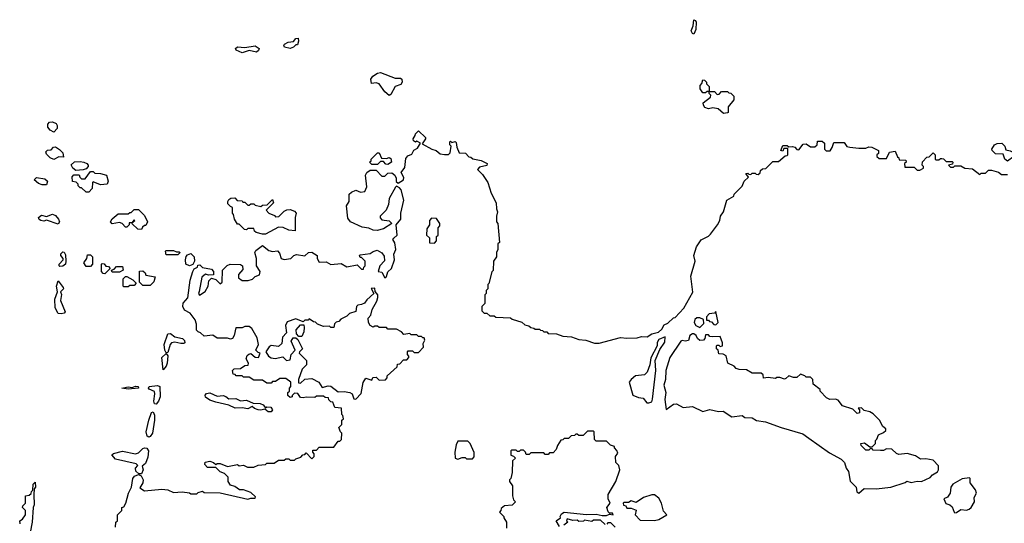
# Model space of a CAD drawing. Extents: x 2386423 to 2568864, y 578392 to 761999.
# Tile 366 of 454: x 2511420 to 2518174, y 690858 to 694312. Entities that reach past the tile are written whole.
import ezdxf

# ---------------------------------------------------------------- set-up
doc = ezdxf.new("R2010")
doc.units = 0

msp = doc.modelspace()

# ---------------------------------------------------------------- linework, layer by layer
at = {"layer": '0CON05XD'}
for points in [[(2516045, 694213.3), (2516035, 694217.5), (2516026.7, 694235), (2516039.3, 694270.7), (2516045, 694312.5), (2516055, 694307.5), (2516060, 694295), (2516056.7, 694245), (2516045, 694213.3)], [(2513275, 694113.8), (2513237.5, 694125), (2513232.5, 694135), (2513237.5, 694145), (2513261.2, 694158.8), (2513297, 694163), (2513315, 694182.5), (2513330, 694185), (2513332.5, 694165), (2513325, 694140), (2513315, 694140), (2513297, 694123), (2513275, 694113.8)], [(2512945, 694084), (2512905, 694102.5), (2512900, 694115), (2512913, 694127), (2512965, 694122.5), (2513035, 694133.3), (2513062.5, 694115), (2513058.3, 694101.7), (2513045, 694090), (2512995, 694101.2), (2512945, 694084)], [(2513955, 693792.5), (2513925, 693817.5), (2513885, 693872.5), (2513865, 693880), (2513834.1, 693874.1), (2513828, 693905), (2513841.2, 693925), (2513875, 693945.6), (2513895, 693950.6), (2513995, 693912), (2514032, 693912), (2514041.2, 693905), (2514042.5, 693885), (2514035, 693868.8), (2513995, 693853.3), (2513965, 693800), (2513955, 693792.5)], [(2516125, 693810), (2516105, 693810), (2516088.3, 693838.3), (2516088.3, 693861.7), (2516100, 693875), (2516105, 693900), (2516118.3, 693898.3), (2516130, 693885), (2516131.7, 693871.7), (2516150, 693855), (2516150, 693820), (2516135, 693820), (2516125, 693810)], [(2516248.3, 693668.3), (2516211.7, 693701.7), (2516175, 693707.5), (2516145, 693702), (2516120.5, 693710.5), (2516110, 693725), (2516108.3, 693741.7), (2516158.3, 693781.7), (2516160, 693795), (2516150, 693805), (2516150, 693820), (2516185, 693820), (2516205, 693800), (2516218.3, 693801.7), (2516235, 693820), (2516275, 693820), (2516285, 693810), (2516298.3, 693808.3), (2516318.3, 693788.3), (2516318.3, 693761.7), (2516280, 693715), (2516280, 693675), (2516275, 693672.5), (2516248.3, 693668.3)], [(2511655, 693540), (2511630, 693555), (2511612.5, 693575), (2511612.5, 693595), (2511625, 693610), (2511645, 693612.5), (2511669.3, 693599.3), (2511677, 693587), (2511677.5, 693565), (2511655, 693540)], [(2513986.7, 692813.3), (2514008.8, 692835), (2514003.3, 692905), (2514034, 692945), (2514034, 692985), (2514055.7, 693075), (2514035.8, 693145), (2514025, 693160), (2514005, 693170), (2513997, 693163), (2513953.3, 693085), (2513950, 693045), (2513933.6, 693006.4), (2513892.5, 692965), (2513893.3, 692953.3), (2513905, 692940), (2513955, 692932.5), (2513972.5, 692915), (2513915, 692877.5), (2513873, 692867), (2513845, 692867.5), (2513815, 692882.5), (2513768.3, 692888.3), (2513690, 692925), (2513670.7, 692950.7), (2513662.5, 693035), (2513680, 693065), (2513680, 693115), (2513695, 693130), (2513725, 693142.5), (2513758.3, 693128.3), (2513787, 693133), (2513800, 693165), (2513793, 693247), (2513800, 693265), (2513825, 693280), (2513865, 693280), (2513905, 693240), (2513925, 693240), (2513945, 693260), (2513971.7, 693261.7), (2513992.5, 693245), (2514002.5, 693225), (2514002.5, 693202.5), (2514015, 693190), (2514053.3, 693215), (2514055, 693230), (2514036.7, 693265), (2514062.4, 693297.6), (2514069.7, 693360.3), (2514082.1, 693377.9), (2514109.2, 693390.8), (2514122.9, 693417.1), (2514149.3, 693430.7), (2514170, 693465), (2514145, 693480), (2514135, 693472.5), (2514121.7, 693481.7), (2514120, 693495), (2514133, 693517), (2514135, 693530), (2514155, 693550), (2514202.5, 693505), (2514202.5, 693495), (2514181.7, 693461.7), (2514247.5, 693425), (2514277.5, 693415), (2514305, 693393.3), (2514335, 693386.7), (2514361.7, 693388.3), (2514371.7, 693398.3), (2514380, 693445), (2514370, 693455), (2514370, 693475), (2514375, 693480), (2514385, 693470), (2514407, 693477), (2514415, 693470), (2514418.3, 693438.3), (2514435, 693400), (2514477, 693397), (2514501.7, 693371.7), (2514515, 693370), (2514528.3, 693358.3), (2514585, 693346.7), (2514627.5, 693325), (2514625, 693312.5), (2514575, 693300), (2514560, 693285), (2514595, 693250), (2514630, 693195), (2514653, 693123), (2514687.5, 693055), (2514690, 693015), (2514697.5, 692995), (2514690, 692965), (2514690, 692925), (2514700, 692915), (2514710, 692785), (2514700, 692775), (2514700, 692735), (2514690, 692715), (2514690, 692685), (2514670, 692655), (2514667, 692593), (2514658.3, 692581.7), (2514637, 692503), (2514630, 692495), (2514630, 692465), (2514620, 692455), (2514620, 692435), (2514610, 692425), (2514610, 692365), (2514590, 692345), (2514590, 692315), (2514605, 692300), (2514625, 692300), (2514645, 692280), (2514675, 692280), (2514685, 692272.5), (2514787, 692267), (2514798.3, 692258.3), (2514865, 692237.5), (2514885, 692220), (2514911.7, 692211.7), (2514925, 692200), (2514947, 692197), (2514955, 692190), (2514985, 692190), (2514991.7, 692181.7), (2515005, 692180), (2515015, 692170), (2515035, 692170), (2515045, 692160), (2515103, 692157), (2515145, 692142.5), (2515205, 692137.5), (2515255, 692117.5), (2515303, 692113), (2515363.6, 692093.6), (2515395, 692092.5), (2515541.7, 692131.7), (2515585, 692127.5), (2515655, 692130), (2515685, 692140), (2515725, 692137.5), (2515755, 692157.5), (2515801.7, 692168.3), (2515825, 692190), (2515840.7, 692219.3), (2515865, 692230), (2515903.6, 692266.4), (2515915, 692270), (2515976.4, 692333.6), (2516036.4, 692443.6), (2516023.6, 692553.6), (2516052.5, 692655), (2516043.3, 692695), (2516062.5, 692755), (2516095, 692802.5), (2516145, 692827.5), (2516159.3, 692840.7), (2516207.5, 692905), (2516222.5, 692935), (2516227.5, 692965), (2516246.7, 692995), (2516270, 693075), (2516318.3, 693101.7), (2516320, 693115), (2516375, 693170), (2516390, 693205), (2516418.3, 693231.7), (2516401.7, 693258.3), (2516415, 693260), (2516421.7, 693251.7), (2516435, 693250), (2516445, 693260), (2516465, 693260), (2516471.7, 693251.7), (2516485, 693250), (2516498.3, 693261.7), (2516501.7, 693278.3), (2516515, 693290), (2516538.3, 693291.7), (2516585, 693340), (2516625, 693340), (2516671.7, 693378.3), (2516685, 693380), (2516690, 693385), (2516688.3, 693428.3), (2516661.7, 693428.3), (2516655, 693410), (2516640, 693415), (2516655, 693450), (2516685, 693450), (2516695, 693440), (2516721.7, 693441.7), (2516737, 693437), (2516751.7, 693421.7), (2516765, 693420), (2516795, 693457.5), (2516815, 693460), (2516845, 693440), (2516875, 693440), (2516890, 693455), (2516891.7, 693478.3), (2516925, 693480), (2516940, 693465), (2516940, 693425), (2516951.7, 693411.7), (2516978.3, 693411.7), (2516992.5, 693435), (2517005, 693470), (2517075, 693470), (2517093.6, 693443.6), (2517115, 693437.5), (2517175, 693430), (2517225, 693430), (2517245, 693440), (2517265, 693437.5), (2517310, 693415), (2517310, 693395), (2517300, 693385), (2517300, 693375), (2517315, 693360), (2517365, 693360), (2517387, 693403), (2517425, 693410), (2517441.7, 693371.7), (2517450, 693365), (2517451.7, 693351.7), (2517498.3, 693348.3), (2517500, 693335), (2517490, 693325), (2517491.7, 693301.7), (2517555, 693300), (2517575, 693280), (2517595, 693280), (2517620, 693295), (2517620, 693305), (2517610, 693315), (2517611.7, 693338.3), (2517641.7, 693368.3), (2517658.3, 693371.7), (2517685, 693400), (2517700, 693385), (2517700, 693355), (2517705, 693350), (2517725, 693350), (2517735, 693360), (2517745, 693360), (2517757, 693357), (2517775, 693340), (2517815, 693340), (2517820, 693335), (2517818.3, 693321.7), (2517790, 693315), (2517805, 693300), (2517825, 693300), (2517835, 693310), (2517875, 693310), (2517903, 693293), (2517955, 693290), (2518005, 693250), (2518015, 693260), (2518045, 693260), (2518065, 693280), (2518085, 693280), (2518135, 693267.5), (2518155, 693250), (2518195, 693250)], [(2511655, 693352.5), (2511630, 693365), (2511605, 693390), (2511600, 693405), (2511611.7, 693418.3), (2511635, 693420), (2511651.7, 693438.3), (2511665, 693440), (2511693, 693423), (2511715, 693400), (2511720, 693370), (2511688.3, 693371.7), (2511655, 693352.5)], [(2518195, 693342.5), (2518176.4, 693356.4), (2518165, 693390), (2518113, 693393), (2518090, 693415), (2518087.5, 693425), (2518106, 693454), (2518125.8, 693464.2), (2518155.9, 693465.9), (2518177.5, 693445), (2518185, 693420), (2518215, 693412.5), (2518238.3, 693398.3), (2518240, 693375), (2518195, 693342.5)], [(2511805, 693277.5), (2511783.6, 693293.6), (2511773, 693317), (2511795, 693337.5), (2511835, 693340), (2511860, 693335), (2511880, 693325), (2511890, 693315), (2511890, 693305), (2511875, 693290), (2511855, 693282.5), (2511805, 693277.5)], [(2513945, 693320), (2513931.7, 693321.7), (2513915, 693340), (2513895, 693340), (2513875, 693320), (2513835, 693320), (2513820, 693335), (2513830, 693345), (2513830, 693355), (2513875, 693400), (2513885, 693400), (2513901.7, 693361.7), (2513935, 693360), (2513955, 693367.5), (2513965, 693360), (2513970, 693335), (2513945, 693320)], [(2511605, 693180), (2511575, 693180), (2511548.3, 693188.3), (2511520, 693215), (2511535, 693230), (2511591.7, 693221.7), (2511610, 693205), (2511605, 693180)], [(2511895, 693130), (2511875, 693130), (2511845, 693160), (2511835, 693160), (2511821.7, 693171.7), (2511820, 693185), (2511808.3, 693198.3), (2511781.7, 693201.7), (2511780, 693235), (2511791.7, 693248.3), (2511828.3, 693248.3), (2511831.7, 693231.7), (2511845, 693220), (2511868.3, 693221.7), (2511905, 693270), (2511925, 693270), (2511935, 693260), (2511975, 693257.5), (2512016.4, 693246.4), (2512027.5, 693205), (2512020, 693185), (2511975, 693180), (2511925, 693200), (2511920, 693195), (2511917.5, 693155), (2511895, 693130)], [(2513105, 692840), (2513085, 692840), (2513043, 692853), (2513031.7, 692861.7), (2513025, 692880), (2512985, 692880), (2512975, 692870), (2512963, 692873), (2512925, 692910), (2512915, 692910), (2512893, 692943), (2512887, 692977), (2512880, 692985), (2512880, 693025), (2512865, 693030), (2512848.3, 693048.3), (2512847.5, 693065), (2512855, 693080), (2512868.3, 693088.3), (2512895, 693090), (2512911.7, 693071.7), (2512945, 693070), (2512951.7, 693061.7), (2512965, 693060), (2512985, 693040), (2512995, 693040), (2513005, 693050), (2513025, 693050), (2513035, 693040), (2513075, 693030), (2513085, 693040), (2513118.3, 693041.7), (2513155, 693080), (2513160, 693055), (2513110, 693005), (2513130, 692985), (2513168.3, 692968.3), (2513175, 692960), (2513198.3, 692961.7), (2513235, 693000), (2513253, 693007), (2513275, 693010), (2513305, 693000), (2513317.5, 692985), (2513310, 692955), (2513310, 692865), (2513265, 692867.5), (2513227, 692887), (2513195, 692890), (2513105, 692840)], [(2512255, 692872.5), (2512230, 692875), (2512191.7, 692911.7), (2512190, 692920), (2512210, 692935), (2512205, 692940), (2512190, 692920), (2512171.7, 692918.3), (2512170, 692905), (2512155, 692890), (2512145, 692890), (2512123.8, 692913.8), (2512105, 692921.2), (2512055, 692912.5), (2512043.6, 692926.4), (2512053.6, 692946.4), (2512095, 692980), (2512165, 692980), (2512175, 692990), (2512185, 692990), (2512205, 693010), (2512235, 693010), (2512275, 692970), (2512297.5, 692925), (2512285, 692900), (2512275, 692900), (2512261.7, 692888.3), (2512255, 692872.5)], [(2511685, 692910), (2511605, 692937.5), (2511585, 692931.2), (2511565, 692933.8), (2511552.7, 692942.7), (2511550, 692955), (2511568.8, 692971.2), (2511605, 692962.5), (2511645, 692977.5), (2511665, 692970), (2511686.7, 692945), (2511692.5, 692925), (2511685, 692910)], [(2514265, 692780), (2514280, 692795), (2514280, 692825), (2514290, 692835), (2514290, 692885), (2514301.7, 692898.3), (2514302.5, 692915), (2514278.3, 692948.3), (2514245, 692950), (2514230, 692935), (2514230, 692905), (2514213, 692877), (2514210, 692835), (2514230, 692815), (2514231.7, 692781.7), (2514265, 692780)], [(2512078.3, 690831.7), (2512080, 690865), (2512090, 690875), (2512090, 690915), (2512120, 690945), (2512120, 690965), (2512135, 690970), (2512147.5, 690995), (2512166.2, 691065), (2512185.8, 691105), (2512196, 691165), (2512208.3, 691181.7), (2512235, 691192.5), (2512254, 691184), (2512266.2, 691155), (2512263.8, 691135), (2512245, 691100), (2512275, 691080), (2512395, 691092.5), (2512437, 691087), (2512475, 691070), (2512535, 691072.5), (2512585, 691067.5), (2512595, 691060), (2512635, 691060), (2512645, 691070), (2512675, 691077.5), (2512685, 691070), (2512795, 691067.5), (2512985, 691022.5), (2513005, 691030), (2513035, 691030), (2513038.3, 691038.3), (2513005, 691070), (2512955, 691087.5), (2512928.3, 691088.3), (2512895, 691110), (2512865, 691120), (2512850, 691145), (2512850, 691175), (2512825, 691200), (2512795, 691210), (2512765, 691240), (2512709.3, 691239.3), (2512690, 691260), (2512692, 691278), (2512725, 691283.8), (2512750, 691275), (2512765, 691260), (2512775, 691267.5), (2512795, 691266.7), (2512845, 691247.5), (2512915, 691260), (2512925, 691252.5), (2512955, 691257.5), (2512983.6, 691243.6), (2513025, 691242.5), (2513055, 691257.5), (2513105, 691260), (2513115, 691270), (2513165, 691270), (2513195, 691290), (2513235, 691290), (2513245, 691300), (2513265, 691300), (2513275, 691290), (2513305, 691290), (2513315, 691300), (2513348.3, 691311.7), (2513361.7, 691328.3), (2513375, 691330), (2513385, 691340), (2513425, 691300), (2513440, 691315), (2513440, 691335), (2513430, 691345), (2513431.7, 691358.3), (2513455, 691360), (2513475, 691380), (2513575, 691380), (2513605, 691420), (2513615, 691420), (2513628.3, 691431.7), (2513630, 691475), (2513620, 691485), (2513610, 691515), (2513630, 691535), (2513630, 691565), (2513640, 691575), (2513637, 691597), (2513630, 691605), (2513628.3, 691648.3), (2513581.7, 691651.7), (2513568.3, 691688.3), (2513555, 691690), (2513540, 691705), (2513538.3, 691718.3), (2513515, 691720), (2513505, 691730), (2513455, 691730), (2513445, 691720), (2513385, 691722.5), (2513365, 691717.5), (2513345, 691720), (2513328.3, 691748.3), (2513305, 691750), (2513290, 691735), (2513290, 691725), (2513275, 691720), (2513260, 691735), (2513260, 691755), (2513270, 691765), (2513270, 691785), (2513280, 691795), (2513280, 691825), (2513245, 691850), (2513205, 691850), (2513175, 691830), (2513155, 691830), (2513145, 691820), (2513115, 691820), (2513085, 691840), (2513025, 691840), (2512995, 691860), (2512955, 691860), (2512945, 691870), (2512905, 691870), (2512898.3, 691878.3), (2512885, 691880), (2512880, 691905), (2512891.7, 691918.3), (2512935, 691920), (2512965, 691940), (2512988.3, 691941.7), (2512990, 691955), (2512972.5, 691985), (2512980.8, 692009.2), (2512991.7, 692018.3), (2513005, 692022.5), (2513035, 691997.5), (2513057.5, 691995), (2513070, 692025), (2513055, 692030), (2513040, 692045), (2513057.5, 692085), (2513048.8, 692128.8), (2513012.5, 692195), (2512995, 692207.5), (2512965, 692207.5), (2512945, 692197.5), (2512901.7, 692198.3), (2512890, 692145), (2512880, 692125), (2512865, 692120), (2512845, 692127.5), (2512775, 692127.5), (2512745, 692147.5), (2512685, 692142.5), (2512660, 692165), (2512645, 692170), (2512633, 692183), (2512633, 692223), (2512623.6, 692253.6), (2512589.3, 692299.3), (2512550.5, 692320.5), (2512538.8, 692345), (2512542.3, 692367.7), (2512572.5, 692405), (2512590, 692525), (2512606.7, 692585), (2512617, 692603), (2512640, 692615), (2512641.7, 692628.3), (2512655, 692630), (2512673, 692613), (2512735, 692600), (2512750, 692585), (2512748.3, 692561.7), (2512715, 692560), (2512695, 692567.5), (2512670, 692545), (2512651.4, 692448.6), (2512646.7, 692435), (2512653.3, 692423.3), (2512691.7, 692448.3), (2512712.5, 692485), (2512718.3, 692521.7), (2512735, 692540), (2512765, 692530), (2512795, 692500), (2512808.3, 692511.7), (2512810, 692595), (2512843.6, 692626.4), (2512863.6, 692636.4), (2512935, 692632.5), (2512947.5, 692625), (2512951.7, 692598.3), (2512920, 692565), (2512921.7, 692541.7), (2512945, 692522.5), (2512987, 692523), (2513017, 692533), (2513035, 692550), (2513065, 692562.5), (2513070, 692585), (2513043.3, 692625), (2513043.9, 692673.9), (2513032.5, 692715), (2513040.7, 692729.3), (2513085, 692762.5), (2513128.3, 692728.3), (2513155, 692722.5), (2513187.5, 692727.5), (2513201.7, 692711.7), (2513212.5, 692675), (2513235, 692666.7), (2513280, 692675), (2513300, 692695), (2513318.3, 692701.7), (2513375, 692692.5), (2513400, 692715), (2513425, 692717.5), (2513460, 692695), (2513460, 692675), (2513475, 692650), (2513521.7, 692651.7), (2513555, 692632.5), (2513625, 692640), (2513665, 692617.5), (2513735, 692630), (2513765, 692600), (2513778.3, 692601.7), (2513780, 692615), (2513790, 692625), (2513790, 692655), (2513765, 692680), (2513755, 692680), (2513750, 692695), (2513755, 692700), (2513825, 692707.5), (2513845, 692722.5), (2513871.7, 692731.7), (2513903, 692713), (2513919.3, 692689.3), (2513921.7, 692658.3), (2513890, 692625), (2513880, 692585), (2513905, 692580), (2513925, 692542.5), (2513935, 692550), (2513946.2, 692583.8), (2513971.2, 692605), (2513990.8, 692665), (2513985.8, 692705), (2514000, 692735), (2513992.3, 692782.3), (2513980, 692805), (2513986.7, 692813.3)], [(2511695, 692620), (2511690, 692625), (2511690, 692635), (2511717.5, 692665), (2511717.5, 692675), (2511702.5, 692695), (2511703.3, 692706.7), (2511715, 692720), (2511725, 692717.5), (2511735, 692700), (2511736.2, 692655), (2511733.3, 692635), (2511715, 692622.5), (2511695, 692620)], [(2511905, 692620), (2511875, 692620), (2511860, 692645), (2511880, 692675), (2511885, 692700), (2511905, 692700), (2511920, 692685), (2511920, 692635), (2511905, 692620)], [(2512505, 692700), (2512425, 692700), (2512420, 692725), (2512425, 692730), (2512475, 692730), (2512495, 692720), (2512515, 692720), (2512520, 692715), (2512505, 692700)], [(2512585, 692623.3), (2512560, 692635), (2512557.5, 692665), (2512562.5, 692687.5), (2512571.7, 692698.3), (2512595, 692707.5), (2512617.5, 692685), (2512620, 692655), (2512606.7, 692633.3), (2512585, 692623.3)], [(2512005, 692570), (2511991.7, 692571.7), (2511980, 692585), (2511980, 692635), (2511985, 692640), (2511998.3, 692638.3), (2512011.7, 692621.7), (2512028.3, 692618.3), (2512040, 692605), (2512005, 692570)], [(2512105, 692580), (2512055, 692580), (2512050, 692595), (2512068.3, 692601.7), (2512085, 692620), (2512125, 692620), (2512130, 692595), (2512105, 692580)], [(2512165, 692480), (2512135, 692480), (2512130, 692485), (2512130, 692535), (2512145, 692550), (2512155, 692550), (2512197, 692527), (2512220, 692505), (2512205, 692490), (2512175, 692490), (2512165, 692480)], [(2512315, 692490), (2512265, 692490), (2512241.7, 692511.7), (2512241.7, 692588.3), (2512265, 692590), (2512280, 692575), (2512285, 692560), (2512348.3, 692548.3), (2512340, 692515), (2512315, 692490)], [(2511705, 692294), (2511685, 692297.5), (2511662.5, 692335), (2511660, 692395), (2511680, 692445), (2511673.3, 692485), (2511685, 692520), (2511718.8, 692475), (2511720, 692465), (2511700, 692445), (2511706.1, 692426.1), (2511698.8, 692385), (2511731.7, 692308.3), (2511725, 692300), (2511705, 692294)], [(2513725, 691710), (2513761.7, 691748.3), (2513775.5, 691824.5), (2513795, 691853.3), (2513835, 691840), (2513841.7, 691858.3), (2513865, 691860), (2513885, 691840), (2513928.3, 691841.7), (2513940, 691855), (2513941.7, 691868.3), (2514008.3, 691931.7), (2514011.7, 691948.3), (2514028.3, 691951.7), (2514051.7, 691978.3), (2514075, 691980), (2514090, 691995), (2514090, 692005), (2514080, 692015), (2514080, 692035), (2514085, 692040), (2514115, 692040), (2514125, 692030), (2514155, 692030), (2514190, 692065), (2514188.3, 692091.7), (2514200, 692115), (2514195, 692130), (2514185, 692130), (2514175, 692140), (2514155, 692140), (2514145, 692150), (2514105, 692150), (2514095, 692160), (2514055, 692152.5), (2514040, 692170), (2514005, 692190), (2513945, 692190), (2513935, 692200), (2513885, 692200), (2513875, 692210), (2513855, 692210), (2513845, 692202.5), (2513825, 692213.8), (2513812.5, 692235), (2513810, 692265), (2513827.5, 692285), (2513836.7, 692325), (2513869.5, 692380.5), (2513877, 692407), (2513877.5, 692425), (2513858.3, 692448.3), (2513855, 692470), (2513831.7, 692468.3), (2513850, 692435), (2513800.5, 692389.5), (2513785, 692367.5), (2513765, 692357.5), (2513740, 692355), (2513730, 692345), (2513725, 692310), (2513683, 692297), (2513665, 692277.5), (2513623, 692257), (2513608.3, 692241.7), (2513591.7, 692238.3), (2513580, 692225), (2513575, 692200), (2513555, 692200), (2513545, 692210), (2513505, 692207.5), (2513463, 692223), (2513448.3, 692238.3), (2513435, 692240), (2513405, 692260), (2513398.3, 692251.7), (2513375, 692250), (2513365, 692240), (2513315, 692260), (2513255, 692240), (2513244.2, 692215), (2513250, 692165), (2513222.5, 692135), (2513218.3, 692091.7), (2513195, 692070), (2513145, 692077.5), (2513130.7, 692069.3), (2513107.5, 692035), (2513127.5, 692005), (2513145, 691992.5), (2513172.5, 691987.5), (2513225, 692000), (2513250, 691975), (2513275, 691980), (2513282.5, 692015), (2513310, 692045), (2513283, 692107), (2513295, 692130), (2513315, 692130), (2513328.3, 692118.3), (2513360, 692055), (2513340, 692035), (2513337.5, 692025), (2513386.2, 691975), (2513386.7, 691945), (2513356.7, 691915), (2513332.5, 691845), (2513331.7, 691821.7), (2513345, 691820), (2513375, 691847.5), (2513425, 691850), (2513471.2, 691825), (2513495, 691790), (2513535, 691800), (2513555, 691797.5), (2513605, 691759.2), (2513645, 691762.5), (2513685, 691754.2), (2513700, 691745), (2513711.7, 691711.7), (2513725, 691710)], [(2516085, 692200), (2516111.7, 692228.3), (2516110, 692255), (2516086.4, 692266.4), (2516065, 692266), (2516052, 692255), (2516046.7, 692235), (2516057.5, 692215), (2516085, 692200)], [(2516195, 692220), (2516210, 692235), (2516195, 692310), (2516185, 692300), (2516150, 692295), (2516130, 692275), (2516131.7, 692251.7), (2516145, 692250), (2516151.7, 692241.7), (2516165, 692240), (2516181.7, 692221.7), (2516195, 692220)], [(2513355, 692140), (2513335, 692140), (2513318.3, 692158.3), (2513317.5, 692185), (2513345, 692220), (2513368.3, 692218.3), (2513371.7, 692201.7), (2513369.3, 692170.7), (2513355, 692140)], [(2512425, 692027.5), (2512416, 692045), (2512410, 692085), (2512435, 692157.5), (2512455, 692159.4), (2512485, 692137.5), (2512536.2, 692126.2), (2512550.7, 692110.7), (2512552.5, 692095), (2512545, 692091.2), (2512525, 692090), (2512485, 692100.8), (2512462, 692095), (2512451.9, 692085), (2512435, 692030), (2512425, 692027.5)], [(2515735, 691683.3), (2515755, 691692), (2515761.3, 691708.7), (2515783.1, 691905), (2515780, 691975), (2515810, 692050), (2515845, 692100), (2515847.5, 692137.5), (2515805, 692117.5), (2515793, 692097), (2515792.5, 692075), (2515748.3, 691991.7), (2515742, 691945), (2515725, 691893.8), (2515705, 691876), (2515645, 691868.8), (2515613.3, 691845), (2515601.2, 691825), (2515626.2, 691736.2), (2515665, 691720), (2515697, 691717), (2515722.5, 691685), (2515735, 691683.3)], [(2517175, 691063.3), (2517213.6, 691096.4), (2517295, 691093.3), (2517395, 691106.2), (2517493.3, 691136.7), (2517505, 691147.5), (2517535, 691137.5), (2517575, 691146.2), (2517605, 691143.3), (2517665, 691172.5), (2517680.7, 691189.3), (2517715, 691210), (2517722.5, 691225), (2517721.7, 691251.7), (2517685, 691290), (2517635, 691300), (2517598.3, 691298.3), (2517565, 691320), (2517506.4, 691336.4), (2517450.7, 691330.7), (2517435, 691337.5), (2517403, 691367), (2517365, 691367.5), (2517345, 691357.5), (2517325, 691357.5), (2517275, 691360), (2517268.3, 691368.3), (2517255, 691370), (2517245, 691360), (2517225, 691360), (2517191.7, 691391.7), (2517190, 691405), (2517215, 691410), (2517251.7, 691381.7), (2517268.3, 691381.7), (2517290, 691405), (2517290, 691425), (2517300, 691435), (2517310, 691465), (2517345, 691480), (2517360, 691495), (2517360, 691505), (2517341.2, 691521.2), (2517317.5, 691565), (2517275, 691607.5), (2517251.7, 691621.7), (2517211.7, 691631.7), (2517195, 691650), (2517171.7, 691648.3), (2517180, 691635), (2517180, 691615), (2517165, 691610), (2517135, 691640), (2517065, 691662.5), (2517035, 691702.5), (2517015, 691710), (2516977, 691707), (2516955, 691717.5), (2516910, 691765), (2516910, 691775), (2516861.7, 691811.7), (2516860, 691845), (2516845, 691860), (2516815, 691860), (2516805, 691870), (2516775, 691880), (2516751.7, 691858.3), (2516728.3, 691858.3), (2516695, 691870), (2516675, 691850), (2516665, 691847.5), (2516635, 691857.5), (2516613, 691857), (2516605, 691850), (2516555, 691857.5), (2516523, 691853), (2516520, 691875), (2516507, 691887), (2516445, 691887.5), (2516405, 691910), (2516355, 691912.5), (2516335, 691920), (2516320, 691935), (2516277, 691957), (2516265, 692006.7), (2516245, 692017.5), (2516215, 692020), (2516210, 692045), (2516200, 692055), (2516200, 692075), (2516205, 692080), (2516215, 692080), (2516225, 692070), (2516240, 692075), (2516240, 692095), (2516225, 692140), (2516175, 692137.5), (2516155, 692140), (2516145, 692150), (2516125, 692150), (2516120, 692125), (2516110, 692115), (2516085, 692112.5), (2516070, 692125), (2516060, 692145), (2516045, 692156.7), (2516035, 692156.7), (2516016.7, 692145), (2516008.3, 692111.7), (2515985, 692107.5), (2515965, 692112.5), (2515955, 692107.5), (2515880.3, 691995), (2515851.8, 691905), (2515849.7, 691845), (2515838.2, 691805), (2515851.3, 691755), (2515846.1, 691706.1), (2515855, 691637.5), (2515905, 691673.8), (2515925, 691677.5), (2515971.7, 691651.7), (2516035, 691658.8), (2516105, 691624.2), (2516155, 691638.8), (2516213.9, 691623.9), (2516245, 691626.2), (2516305, 691587.5), (2516375, 691597.5), (2516395, 691583.8), (2516445, 691581.2), (2516475, 691563.8), (2516535, 691553.3), (2516644.3, 691514.3), (2516791.7, 691471.7), (2516832.7, 691442.7), (2516975, 691342), (2517055, 691297.5), (2517077.5, 691275), (2517090, 691235), (2517103.9, 691213.9), (2517116.1, 691146.1), (2517157.5, 691105), (2517163, 691073), (2517175, 691063.3)], [(2512405, 691910), (2512395.8, 691995), (2512425, 692022.5), (2512435.8, 692005.8), (2512430.6, 691955), (2512425, 691936.7), (2512405, 691910)], [(2512165, 691778.8), (2512120, 691785), (2512165, 691793.3), (2512191.7, 691788.3), (2512215, 691798.1), (2512232.5, 691795), (2512235, 691784), (2512165, 691778.8)], [(2512355, 691673.8), (2512345, 691676.7), (2512340, 691695), (2512348.1, 691745), (2512345, 691762.5), (2512308.3, 691778.3), (2512302.5, 691785), (2512307.5, 691795), (2512365, 691802.5), (2512381.2, 691795), (2512384.1, 691724.1), (2512372.5, 691695), (2512355, 691673.8)], [(2513145, 691623.3), (2513125, 691623.3), (2513101.7, 691641.7), (2513075, 691633.3), (2513055, 691636.2), (2513030, 691645), (2513015, 691660), (2512985, 691642.5), (2512945, 691650), (2512898.3, 691648.3), (2512855, 691667.5), (2512765, 691687.5), (2512725, 691703.3), (2512693.6, 691723.6), (2512693, 691737), (2512701.2, 691748.8), (2512725, 691753.3), (2512775, 691730), (2512815, 691733.3), (2512835, 691727.5), (2512855, 691712.5), (2512903, 691713), (2512935, 691697.5), (2512975, 691702.5), (2513022.5, 691682.5), (2513069.3, 691679.3), (2513089.3, 691669.3), (2513105, 691650), (2513115, 691657.5), (2513143.6, 691653.6), (2513153.3, 691635), (2513145, 691623.3)], [(2512305, 691448.8), (2512295, 691456.2), (2512287.1, 691485), (2512306.5, 691565), (2512325, 691617.5), (2512335, 691623.3), (2512345, 691600), (2512345.5, 691565), (2512331.5, 691475), (2512315, 691453.8), (2512305, 691448.8)], [(2515123.8, 690835), (2515100, 690875), (2515130, 690895), (2515127.5, 690905), (2515136.4, 690923.6), (2515155, 690933.3), (2515307, 690917), (2515375, 690920), (2515415, 690910), (2515445, 690910), (2515465, 690920), (2515490, 690915), (2515487, 690927), (2515465, 690927.5), (2515456.1, 690936.1), (2515447.5, 690965), (2515470, 690995), (2515455.8, 691025.8), (2515456, 691055), (2515510, 691145), (2515536.4, 691223.6), (2515530, 691255), (2515510, 691275), (2515507.5, 691315), (2515521.7, 691338.3), (2515517, 691357), (2515500, 691375), (2515500, 691385), (2515473, 691393), (2515445, 691420), (2515375, 691420), (2515361.7, 691431.7), (2515360, 691485), (2515355, 691490), (2515315, 691490), (2515285, 691460), (2515255, 691460), (2515245, 691470), (2515235, 691470), (2515225, 691460), (2515201.7, 691458.3), (2515185, 691440), (2515155, 691440), (2515145, 691430), (2515131.7, 691428.3), (2515108.3, 691391.7), (2515100, 691365), (2515078.3, 691341.7), (2515055, 691340), (2515045, 691330), (2515025, 691330), (2515015, 691340), (2514925, 691340), (2514915, 691330), (2514895, 691330), (2514890, 691345), (2514875, 691360), (2514855, 691360), (2514845, 691350), (2514835, 691350), (2514825, 691360), (2514795, 691360), (2514790, 691355), (2514790, 691325), (2514808.3, 691318.3), (2514820, 691305), (2514800, 691285), (2514797.5, 691205), (2514790, 691165), (2514780, 691155), (2514780, 691145), (2514800, 691115), (2514800, 691045), (2514808.3, 691018.3), (2514820, 691005), (2514797, 690983), (2514745, 690976.7), (2514721.7, 690958.3), (2514720, 690945), (2514710, 690935), (2514740, 690905), (2514740, 690895), (2514760, 690865), (2514760, 690825)], [(2514425, 691297.5), (2514455, 691310), (2514475, 691310), (2514485, 691300), (2514525, 691300), (2514537, 691313), (2514537, 691343), (2514510, 691405), (2514495, 691420), (2514425, 691420), (2514413.3, 691395), (2514403.8, 691345), (2514407.5, 691305), (2514425, 691297.5)], [(2512255, 691196.7), (2512236.7, 691196.7), (2512216.7, 691215), (2512213.6, 691236.4), (2512230, 691255), (2512220, 691265), (2512078.3, 691298.3), (2512051.7, 691328.3), (2512063, 691337), (2512125, 691352.5), (2512215, 691333.3), (2512235, 691341.2), (2512265, 691371.4), (2512275.9, 691375.9), (2512292.2, 691372.2), (2512302.9, 691355), (2512298.1, 691311.9), (2512282.7, 691267.3), (2512261.2, 691248.8), (2512268, 691225), (2512255, 691196.7)], [(2511423, 690853), (2511420, 690875), (2511440, 690885), (2511460, 690915), (2511460, 690945), (2511440, 690965), (2511441.7, 690978.3), (2511460, 690995), (2511460, 691045), (2511485, 691050), (2511498.3, 691061.7), (2511500, 691075), (2511510, 691085), (2511513, 691127), (2511525, 691140), (2511527.5, 691105), (2511520, 691095), (2511517.5, 691055), (2511520, 690985), (2511512.5, 690965), (2511506.7, 690865), (2511492.5, 690795)], [(2517835, 690930), (2517845, 690932.5), (2517875, 690952.5), (2517915, 690948.8), (2517932.5, 690955), (2517946.7, 690965), (2517970, 691005), (2517967.5, 691035), (2517982.5, 691065), (2517976.1, 691086.1), (2517940, 691135), (2517940, 691165), (2517935, 691170), (2517885, 691162.5), (2517820, 691125), (2517807.5, 691105), (2517803.3, 691065), (2517785, 691037.5), (2517760, 691025), (2517773.3, 690993.3), (2517800, 690985), (2517815, 690970), (2517830, 690935), (2517835, 690930)], [(2515775, 690877.5), (2515805, 690882.5), (2515860, 690915), (2515835, 690940), (2515822.5, 690995), (2515805, 691030), (2515775, 691052.5), (2515755, 691052.5), (2515700, 691035), (2515649.3, 691000.7), (2515615, 691012.5), (2515595, 691000), (2515565, 691000), (2515560, 690995), (2515561.7, 690981.7), (2515578.3, 690978.3), (2515585, 690962.5), (2515615, 690962.5), (2515648.3, 690948.3), (2515642.5, 690915), (2515675, 690880), (2515775, 690877.5)], [(2515435, 690850), (2515405, 690880), (2515355, 690880), (2515345, 690870), (2515295, 690880), (2515287, 690873), (2515255, 690870), (2515245, 690880), (2515215, 690877.5), (2515175, 690887.5), (2515170, 690875), (2515180, 690865), (2515152.5, 690845)], [(2515505, 690830), (2515475, 690860), (2515455, 690860), (2515448.3, 690851.7)]]:
    msp.add_lwpolyline(points, dxfattribs=at)

doc.saveas('drawing.dxf')
